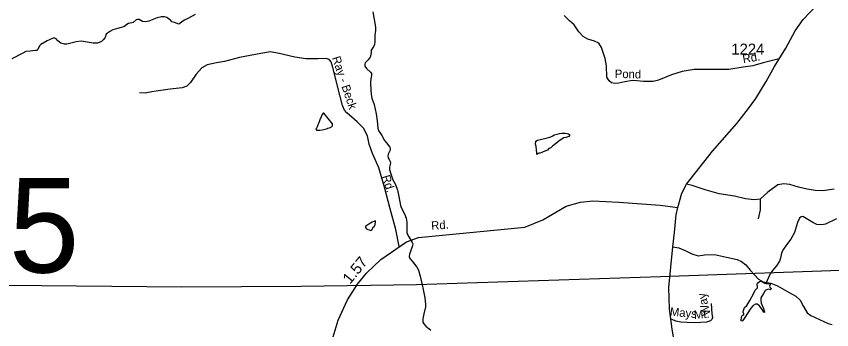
# Model space of a CAD drawing. Extents: x 2126262 to 2293712, y 749403 to 919119.
# Drawn here: x 2184846 to 2194027, y 855481 to 859015 of the extents above; entities that cross this region are included whole.
import ezdxf

# ---------------------------------------------------------------- set-up
doc = ezdxf.new("R2010")
doc.units = 0
for name, color, linetype in [('Exist Hydrographic Creek Single Shore', 7, 'Continuous'), ('Exist Hydrographic Misc Water Feature', 7, 'Continuous'), ('Exist Road Non-System Type 51', 7, 'Continuous'), ('Exist Road Non-System Type 51 Label', 7, 'Continuous'), ('Exist Road Secondary Mileage Hundredths English Label', 7, 'Continuous'), ('Exist Road Secondary Structure Standard Bridge Number Label', 7, 'Continuous'), ('Exist Road Secondary Type 51 Attributed', 7, 'Continuous'), ('Exist Road Secondary Type 51 Label', 7, 'Continuous'), ('Exist Road Secondary Type 51 Number Label', 7, 'Continuous'), ('Exist Utilities Electrical Transmission Line', 7, 'Continuous')]:
    doc.layers.add(name, color=color, linetype=linetype)

msp = doc.modelspace()

# ---------------------------------------------------------------- linework, layer by layer
at = {"layer": 'Exist Hydrographic Creek Single Shore'}
for points in [[(2186858.9, 859035.6), (2186784, 858994.3), (2186741.6, 858972.6), (2186711.8, 858953.1), (2186687.9, 858932.4), (2186674.9, 858927), (2186658.6, 858935.7), (2186627.1, 858945.5), (2186597.8, 858952), (2186584.8, 858966.1), (2186540.3, 859002), (2186516.4, 859008.5), (2186482.7, 859009.6), (2186430.6, 858998.7), (2186339.4, 858961.8), (2186302.5, 858953.1), (2186268.9, 858957.4), (2186228.7, 858978.1), (2186212.4, 858979.1), (2186197.2, 858973.7), (2186161.4, 858946.6), (2186146.2, 858940), (2186110.3, 858934.6), (2186090.8, 858923.7), (2186057.1, 858896.6), (2186025.7, 858889), (2185986.6, 858875.9), (2185933.1, 858863.5), (2185899.4, 858843.9), (2185859.2, 858812.4), (2185845.1, 858777.6), (2185825.6, 858748.3), (2185803.9, 858729.8), (2185761.5, 858713.5), (2185712.7, 858713.5), (2185577, 858733.1), (2185519.4, 858726.6), (2185416.3, 858702.7), (2185388.1, 858701.6), (2185346.8, 858711.4), (2185314.9, 858737.4), (2185294.3, 858761.3), (2185281.2, 858767.9), (2185260.6, 858766.8), (2185194.4, 858737.4), (2185122.7, 858697.3), (2185107.5, 858681), (2185090.2, 858640.8), (2185078.2, 858631), (2185064.1, 858628.8), (2185001.1, 858623.4), (2184954.5, 858616.9), (2184918.6, 858600.6), (2184795.5, 858535.8)], [(2188859.7, 859066.2), (2188882.5, 858936.9), (2188889, 858889.1), (2188889, 858856.5), (2188884.6, 858803.3), (2188881.4, 858760.6), (2188881.4, 858726.9), (2188879.2, 858697.6), (2188870.5, 858677), (2188843.4, 858633.5), (2188840.1, 858616.1), (2188837.9, 858580.3), (2188831.4, 858553.1), (2188807.5, 858526), (2188773.9, 858492.3), (2188769.6, 858476), (2188770.6, 858451), (2188790.2, 858427.1), (2188835.8, 858386.4), (2188844.5, 858369), (2188845.5, 858346.2), (2188836.9, 858310.3), (2188834.7, 858266.9), (2188836.9, 858182.2), (2188841.2, 858134.4), (2188851, 858092), (2188873.8, 858021), (2188897.7, 857914.5), (2188909.6, 857835.2), (2188917.2, 857753.1), (2188925.9, 857728.1), (2188962.8, 857671.6), (2188992.1, 857616.2), (2189016, 857586.9), (2189050.7, 857541.3), (2189056.2, 857526.1), (2189054, 857505.4), (2189034.5, 857459.8), (2189031.2, 857439.2), (2189034.5, 857418.5), (2189045.3, 857400), (2189056.2, 857376.9), (2189058.3, 857358.4), (2189048.6, 857313.9), (2189048.6, 857287.8), (2189061.6, 857237.9), (2189084.4, 857171.6), (2189114.8, 857117.3), (2189139.8, 857054.3), (2189151.7, 856983.7), (2189170.2, 856880.1), (2189177.8, 856857.2), (2189217.9, 856787.7), (2189236.4, 856739.9), (2189241.8, 856694.3), (2189244, 856641.1), (2189241.8, 856595.4), (2189241.8, 856578.1), (2189250.5, 856554.2), (2189264.6, 856528.1), (2189304.8, 856465.7), (2189309.1, 856448.4), (2189308, 856425.6), (2189272.2, 856334.3), (2189270, 856308.2), (2189276.6, 856285.4), (2189304.8, 856252.8), (2189354.7, 856187.7), (2189374.3, 856150.7), (2189391.6, 856086.6), (2189416.6, 855987.8), (2189428.5, 855934.1), (2189447, 855840.7), (2189454.6, 855767.9), (2189453.5, 855738.6), (2189432.9, 855658.2), (2189422, 855603.4), (2189423.1, 855567.5), (2189432.9, 855546.9), (2189457.9, 855519.7), (2189512.1, 855474.1)], [(2194081.9, 856730.7), (2193957, 856669.9), (2193914.7, 856662.3), (2193858.2, 856667.7), (2193813.7, 856688.3), (2193703, 856759), (2193684.5, 856754.6), (2193663.9, 856739.4), (2193642.2, 856691.6), (2193606.4, 856575.4), (2193567.3, 856502.6), (2193517.3, 856436.3), (2193483.7, 856388.5), (2193469, 856363.1), (2193460.4, 856342.5), (2193450.6, 856288.2), (2193437.6, 856254.5), (2193405, 856200.2), (2193359.4, 856148), (2193334.4, 856111.1), (2193298.6, 856036.1), (2193284.5, 856002.5)]]:
    msp.add_lwpolyline(points, dxfattribs=at)
at = {"layer": 'Exist Hydrographic Misc Water Feature'}
for points in [[(2188352.9, 857753.8), (2188373, 857756), (2188386.8, 857764.1), (2188396.8, 857770.1), (2188404.8, 857780.2), (2188406.9, 857794.2), (2188404.6, 857802.2), (2188309.9, 857923.5), (2188301.9, 857921.5), (2188290, 857909.4), (2188279.9, 857883.3), (2188262.3, 857847.2), (2188252.5, 857815.1), (2188240.8, 857791.1), (2188233, 857769), (2188225, 857753), (2188219, 857743), (2188221.1, 857737), (2188227.3, 857733), (2188265.4, 857729.3), (2188291, 857735.5), (2188325.1, 857743.6), (2188349.1, 857749.8), (2188352.9, 857753.8)], [(2190841.9, 857523), (2190826.1, 857506.9), (2190795.9, 857494.7), (2190771.9, 857484.6), (2190762.3, 857480.5), (2190744.3, 857472.4), (2190732.4, 857470.3), (2190722.3, 857466.2), (2190706.3, 857458.1), (2190706.3, 857474.1), (2190704.1, 857510.1), (2190699.8, 857548), (2190693.6, 857573.9), (2190695.3, 857606), (2190715.4, 857618.1), (2190765, 857630.5), (2190813, 857640.8), (2190865, 857657.1), (2190888.8, 857667.3), (2190902.8, 857677.4), (2190936.8, 857687.7), (2190962.4, 857693.8), (2190992.6, 857696.1), (2191026.6, 857698.2), (2191046.5, 857694.4), (2191062.5, 857690.5), (2191072.8, 857682.6), (2191074.8, 857678.6), (2191074.8, 857672.6), (2191068.9, 857660.5), (2191054.7, 857654.5), (2191035, 857650.3), (2191011, 857644.2), (2190979, 857626), (2190953.2, 857607.8), (2190933.3, 857589.7), (2190901.5, 857567.4), (2190881.4, 857551.3), (2190863.8, 857533.1), (2190851.7, 857527.1), (2190841.9, 857523)], [(2188874.6, 856641.8), (2188878.5, 856647.8), (2188886.3, 856667.8), (2188892, 856691.9), (2188892, 856701.9), (2188890, 856705.8), (2188886.1, 856707.8), (2188870.1, 856701.7), (2188854.1, 856693.6), (2188814.3, 856671.3), (2188792.4, 856657.2), (2188776.6, 856645.1), (2188778.6, 856633.1), (2188790.5, 856619.2), (2188802.8, 856609.3), (2188820.9, 856605.4), (2188836.9, 856601.5), (2188846.7, 856603.6), (2188852.9, 856609.6), (2188864.6, 856639.7), (2188874.6, 856641.8)]]:
    msp.add_lwpolyline(points, dxfattribs=at)
msp.add_lwpolyline([(2193284.5, 856002.5), (2193323.6, 856002), (2193333.3, 855997.7), (2193335.5, 855991.2), (2193326.8, 855971.6), (2193330.1, 855961.8), (2193344.2, 855946.6), (2193343.1, 855935.8), (2193336.6, 855930.3), (2193320.3, 855936.9), (2193302.9, 855935.8), (2193276.9, 855921.6), (2193258.4, 855890.1), (2193228, 855839.1), (2193228, 855814.1), (2193233.4, 855781.5), (2193258.4, 855719.6), (2193271.4, 855683.8), (2193268.2, 855676.1), (2193261.7, 855677.2), (2193235.6, 855721.8), (2193209.6, 855753.3), (2193188.9, 855767.4), (2193170.5, 855767.4), (2193143.3, 855752.2), (2193117.3, 855723.9), (2193040.2, 855607.7), (2193023.9, 855579.5), (2193015.2, 855576.2), (2193006.5, 855582.7), (2193009.8, 855627.3), (2193017.4, 855640.3), (2193039.1, 855651.2), (2193039.1, 855660.9), (2193031.5, 855677.2), (2193032.6, 855696.8), (2193046.7, 855730.5), (2193070.6, 855754.4), (2193105.3, 855811.9), (2193147.7, 855884.7), (2193165.1, 855927.1), (2193190, 855953.1), (2193191.1, 855961.8), (2193186.8, 855994.4), (2193191.1, 856004.2), (2193215, 856025.9), (2193225.8, 856028.1), (2193244.3, 856019.4), (2193268.2, 856007.5)], close=True, dxfattribs=at)
at = {"layer": 'Exist Road Non-System Type 51'}
for points in [[(2193437, 858537), (2193254.9, 858490.4), (2193137.1, 858457.6), (2193028.3, 858442.2), (2192869.2, 858417.1), (2192757.7, 858414.3), (2192641.9, 858417.1), (2192479.4, 858413.6), (2192341.3, 858392.6), (2192221.3, 858353.5), (2192076.3, 858294.9), (2192016.3, 858279.6), (2191906.1, 858278.2), (2191834.2, 858285.8), (2191782.6, 858290), (2191696.2, 858277.5), (2191629.2, 858259.3), (2191581.8, 858257.9), (2191548.3, 858266.3), (2191520.4, 858288.6), (2191493.9, 858329.1), (2191492.5, 858457.6), (2191477.2, 858538.5), (2191434.1, 858663.2), (2191403.4, 858712.1), (2191354.6, 858735.8), (2191280.7, 858758.1), (2191229.1, 858786), (2191178.8, 858839.1), (2191126.5, 858918), (2191073.5, 858964), (2191013.6, 859025.5)], [(2189158.8, 856419.2), (2189119.3, 856610.3), (2189055.1, 856844.8), (2188991, 857087.7), (2188928.2, 857306.9), (2188900.3, 857368.3), (2188858.5, 857468.9), (2188819.4, 857572.2), (2188799.9, 857667.1), (2188755.3, 857753.7), (2188685.5, 857826.3), (2188567.6, 857927.5), (2188542.5, 857958.2), (2188520.2, 858008.4), (2188488.1, 858127.1), (2188409.3, 858437.7), (2188389.8, 858500.6), (2188368.9, 858528.5), (2188336.8, 858539.6), (2188244.7, 858536.9), (2188108, 858534.1), (2187981.8, 858554.3), (2187804.6, 858594.8), (2187709.8, 858612.9), (2187598.2, 858594.8), (2187361.1, 858550.1), (2187190.9, 858506.8), (2187098.8, 858490.1), (2186997, 858469.1), (2186934.2, 858435.6), (2186870.1, 858364.4), (2186806.6, 858270.2), (2186766.2, 858226.9), (2186713.2, 858207.4), (2186577.9, 858193.4), (2186420.2, 858169.7), (2186372.8, 858162.7), (2186298.9, 858150.1), (2186231.9, 858152.9)], [(2193220.8, 856953.5), (2193155.3, 856945.1), (2193057.6, 856957.7), (2192930.7, 856985.6), (2192760.5, 857012.1), (2192600.7, 857056.6), (2192455.7, 857105.5), (2192393, 857121.6)], [(2194054.3, 857067.3), (2193927.3, 857047.7), (2193839.5, 857051.9), (2193748.8, 857065.9), (2193651.1, 857089.6), (2193556.3, 857117.5), (2193487.9, 857124.5), (2193419.6, 857116.1), (2193305.9, 857033.1), (2193220.8, 856953.5)], [(2193220.8, 856953.5), (2193222.2, 856906), (2193219.4, 856832.1), (2193198.5, 856731.5)], [(2192239.6, 856413.8), (2192305.1, 856403.2), (2192383.2, 856371.1), (2192453, 856337.6), (2192524.1, 856313.9), (2192595.2, 856323.7), (2192705.4, 856329.3), (2192840.7, 856299.9), (2192961.4, 856272.7), (2193011.6, 856250.4), (2193059, 856211.3), (2193107.9, 856151.3), (2193158.1, 856098.2), (2193201.3, 856050.7), (2193255.7, 856020), (2193340.8, 856004.7), (2193417.5, 855974), (2193549.3, 855899.3), (2193621.9, 855857.4), (2193670.7, 855812.7), (2193708.3, 855744.3), (2193751.6, 855671.7), (2193790.6, 855639.6), (2193985.9, 855551.6), (2194032, 855540.5)], [(2192670.1, 855777.7), (2192678.9, 855659.2), (2192685.5, 855617.4), (2192678.9, 855595.5), (2192663.5, 855580.1), (2192617.4, 855564.8), (2192488, 855558.2), (2192398, 855560.4), (2192327.8, 855564.8), (2192273, 855577.9), (2192229.1, 855595.5)], [(2192229.1, 855595.5), (2192215.2, 855600.1)]]:
    msp.add_lwpolyline(points, dxfattribs=at)
at = {"layer": 'Exist Road Secondary Type 51 Attributed'}
for points in [[(2192292.6, 856860.5), (2192338.6, 857019.7), (2192393, 857121.6), (2192685.9, 857492.9), (2192958.8, 857807.6), (2193088.6, 857976.5), (2193170.9, 858089.6), (2193289.2, 858280.1), (2193381.9, 858449.7), (2193511.3, 858656), (2193615.9, 858852.8), (2193705.2, 858978.5), (2193855.2, 859136.9), (2193997.4, 859266.8), (2195577.1, 860564.4), (2195759.8, 860709.6), (2195917.5, 860845), (2195987.2, 860902.2)], [(2188414.7, 855399.4), (2188468.4, 855589.9), (2188574.4, 855816.1), (2188686, 855996.2), (2188788.5, 856118.3), (2188950.3, 856271.9), (2189239.7, 856473.6), (2189376.4, 856521.1), (2190572.5, 856637.7), (2190774.1, 856719.3), (2191037.7, 856875.7), (2191198.1, 856917.6), (2191336, 856934.9), (2191629, 856920.9), (2192094.8, 856884.6), (2192292.6, 856860.5)], [(2191142.7, 850791.1), (2191195.1, 850880.2), (2191538.3, 851421.9), (2192039.7, 852184.8), (2192188.3, 852443.8), (2192276.2, 852678.3), (2192384.3, 853068.5), (2192403.8, 853183), (2192416.4, 853344.9), (2192417, 853453.1), (2192419.1, 853956.4), (2192417.7, 854135.1), (2192401, 854284.5), (2192378, 854456.9), (2192331.6, 854766.5), (2192274.4, 855228.5), (2192229.8, 855488.2), (2192199.8, 855717.9), (2192194.2, 855956.6), (2192239.6, 856413.8), (2192257, 856577.8), (2192276.5, 856776.1), (2192292.6, 856860.5)]]:
    msp.add_lwpolyline(points, dxfattribs=at)
at = {"layer": 'Exist Utilities Electrical Transmission Line'}
msp.add_lwpolyline([(2194443.8, 856159.1), (2192097.8, 856076.3), (2189352.2, 855988.7), (2188053.3, 855966.4), (2186708.2, 855959.8), (2184737.1, 855980.3), (2180934.6, 856040.1), (2180488.6, 856047.5), (2180058.1, 856081.2), (2179591.1, 856130.3), (2175429, 856507.9), (2175420.9, 856509.6), (2174978.5, 856537.2), (2174516.1, 856566.1), (2174518.1, 856566.3), (2170826.6, 856799), (2170356, 856837.9), (2169900.2, 856834.9), (2168526, 856762.5)], dxfattribs=at)

# ---------------------------------------------------------------- texts
at = {"layer": 'Exist Road Non-System Type 51 Label'}
for s, rotation, p in [('Ray - Beck', 288.3371, (2188400, 858547.1)), ('Rd.', 9.7104, (2193031.6, 858485.7)), ('Pond', 358.8262, (2191583.9, 858320.1)), ('Rd.', 287.71167, (2188960.8, 857208.8)), ('Way', 103.59532, (2192664.2, 855654.8)), ('Mays', 354.67416, (2192201.7, 855639.5)), ('Mt.', 5.00454, (2192479.2, 855601.1))]:
    msp.add_text(s, height=95, rotation=rotation, dxfattribs=at).set_placement(p)
at = {"layer": 'Exist Road Secondary Mileage Hundredths English Label'}
msp.add_text('1.57', height=125, rotation=50.67508, dxfattribs=at).set_placement((2188604.6, 855988.1))
at = {"layer": 'Exist Road Secondary Structure Standard Bridge Number Label'}
msp.add_text('35', height=1066.27, dxfattribs=at).set_placement((2183970.1, 856125.4))
at = {"layer": 'Exist Road Secondary Type 51 Label'}
msp.add_text('Rd.', height=95, rotation=4.03098, dxfattribs=at).set_placement((2189520.4, 856606.8))
at = {"layer": 'Exist Road Secondary Type 51 Number Label'}
msp.add_text('1224', height=125, dxfattribs=at).set_placement((2192896.7, 858582.3))

doc.saveas('drawing.dxf')
